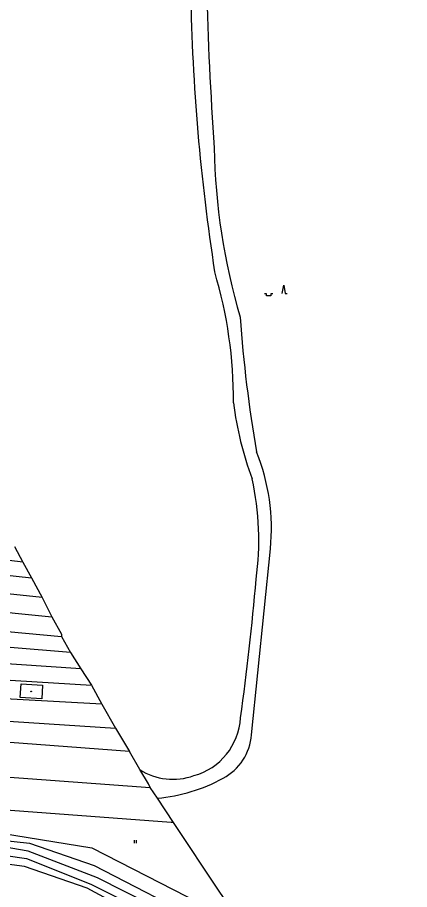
# Model space of a CAD drawing. Extents: x -596024 to -594475, y -1163820 to -1161957.
# Drawn here: x -595541 to -595444.9, y -1163393.4 to -1163179.9 of the extents above; entities that cross this region are included whole.
import ezdxf

# ---------------------------------------------------------------- set-up
doc = ezdxf.new("R2010")
doc.units = 0
for name, color, linetype in [('Level 11', 7, 'Continuous'), ('Level 35', 7, 'Continuous'), ('Level 36', 7, 'Continuous'), ('Level 39', 7, 'Continuous'), ('Level 51', 7, 'Continuous'), ('Level 52', 7, 'Continuous'), ('Level 54', 7, 'Continuous')]:
    doc.layers.add(name, color=color, linetype=linetype)

msp = doc.modelspace()

# ---------------------------------------------------------------- linework, layer by layer
at = {"layer": 'Level 11'}
msp.add_lwpolyline([(-595483.65, -1163355.54), (-595479.05, -1163309.98)], dxfattribs=at)
for centre, radius, start, end in [((-594613.82, -1163149.73), 881.17, 181.45994, 184.0367), ((-594997.05, -1163165.15), 501.6, 180.9663, 188.8348), ((-595334.46, -1163208.76), 158.38, 181.0871, 196.316), ((-595595.91, -1163273.36), 107.82, 359.5213, 16.804), ((-595153.53, -1163229.47), 333.78, 184.0851, 189.7974), ((-595406.63, -1163263.93), 82.13, 187.2241, 200.6014), ((-595528.38, -1163304.94), 49.59, 354.1623, 22.1115), ((-595552.16, -1163307.83), 70.28, 352.1428, 12.325), ((-596137.6, -1163261.17), 657.47, 352.11096, 355.09019), ((-595501.98, -1163350.46), 15.66, 285.5516, 356.5085), ((-595496.74, -1163354.55), 13.13, 297.7024, 355.6914), ((-595502.91, -1163351.32), 15.12, 237.3588, 289.8473), ((-595510.52, -1163329.85), 41.42, 275.2525, 298.6875), ((-589316.18, -1165577.58), 6496.42, 160.272962, 160.890541)]:
    msp.add_arc(centre, radius, start, end, dxfattribs=at)
at = {"layer": 'Level 35'}
msp.add_lwpolyline([(-595478.46, -1163247.56), (-595478.96, -1163247.56), (-595478.96, -1163248.06), (-595479.96, -1163248.06), (-595479.96, -1163247.56), (-595480.46, -1163247.56)], dxfattribs=at)
at = {"layer": 'Level 36'}
for p, q in [((-595512.36, -1163382.06), (-595512.36, -1163381.31)), ((-595511.86, -1163382.06), (-595511.86, -1163381.31))]:
    msp.add_line(p, q, dxfattribs=at)
msp.add_lwpolyline([(-595476.15, -1163247.43), (-595475.77, -1163245.43), (-595475.4, -1163247.43), (-595474.9, -1163247.43)], dxfattribs=at)
at = {"layer": 'Level 39'}
for radius in [0.09, 0.0398]:
    msp.add_circle((-595537.65, -1163344.91), radius, dxfattribs=at)
at = {"layer": 'Level 51'}
for points in [[(-595539.69, -1163313.25), (-595629.18, -1163302.43)], [(-595627.73, -1163307.34), (-595537.56, -1163317.08)], [(-595541.71, -1163309.39), (-595539.69, -1163313.25)], [(-595534.96, -1163321.93), (-595626.38, -1163312.31)], [(-595539.69, -1163313.25), (-595537.56, -1163317.08)], [(-595623.76, -1163317.53), (-595532.62, -1163326.66)], [(-595537.56, -1163317.08), (-595534.96, -1163321.93)], [(-595534.96, -1163321.93), (-595532.62, -1163326.66)], [(-595620.3, -1163323.15), (-595530.24, -1163331.46)], [(-595532.62, -1163326.66), (-595530.24, -1163330.91), (-595530.24, -1163331.46)], [(-595527.99, -1163335.37), (-595617.76, -1163327.92)], [(-595525.5, -1163339.41), (-595615.23, -1163333.35)], [(-595530.24, -1163331.46), (-595527.99, -1163335.37)], [(-595527.99, -1163335.37), (-595525.5, -1163339.41)], [(-595612.09, -1163337.92), (-595522.91, -1163343.35)], [(-595525.5, -1163339.41), (-595522.91, -1163343.35)], [(-595520.38, -1163348.06), (-595591.6, -1163344.12), (-595598.06, -1163343.77), (-595609.04, -1163343.16)], [(-595522.91, -1163343.35), (-595520.38, -1163348.06)], [(-595605.78, -1163348.11), (-595516.96, -1163353.94)], [(-595520.38, -1163348.06), (-595516.96, -1163353.94)], [(-595513.54, -1163359.67), (-595603.75, -1163352.89)], [(-595516.96, -1163353.94), (-595513.54, -1163359.67)], [(-595508.46, -1163368.49), (-595508.87, -1163367.55), (-595511.07, -1163364.05), (-595513.54, -1163359.67)], [(-595593.99, -1163362.13), (-595508.46, -1163368.49)], [(-595502.77, -1163377.05), (-595506.73, -1163371.09), (-595508.46, -1163368.49)], [(-595578.89, -1163371.39), (-595570.13, -1163375.53), (-595522.75, -1163383.22), (-595489.45, -1163400.31)], [(-595503.37, -1163377.01), (-595578.89, -1163371.39)], [(-595502.77, -1163377.05), (-595503.37, -1163377.01)], [(-595485.98, -1163402.09), (-595491.59, -1163393.82), (-595502.77, -1163377.05)], [(-595539.32, -1163387.81), (-595557.23, -1163385.42)], [(-595480.75, -1163418.9), (-595488.02, -1163414.72), (-595495.81, -1163408.31), (-595523.9, -1163393.13), (-595539.32, -1163387.81)]]:
    msp.add_lwpolyline(points, dxfattribs=at)
at = {"layer": 'Level 52'}
for points in [[(-595540.33, -1163346.44), (-595540.12, -1163343.04)], [(-595540.12, -1163343.04), (-595534.84, -1163343.36)], [(-595534.84, -1163343.36), (-595535.05, -1163346.76)], [(-595535.05, -1163346.76), (-595540.33, -1163346.44)]]:
    msp.add_lwpolyline(points, dxfattribs=at)
at = {"layer": 'Level 54'}
for points in [[(-595555.44, -1163380.19), (-595538.04, -1163382.07)], [(-595538.35, -1163384.05), (-595550.24, -1163382.04)], [(-595538.04, -1163382.07), (-595522.2, -1163387.52)], [(-595521.41, -1163390.54), (-595538.35, -1163384.05)], [(-595543.89, -1163385.11), (-595538.83, -1163385.83)], [(-595538.83, -1163385.83), (-595523.03, -1163392.09)], [(-595522.2, -1163387.52), (-595494.7, -1163401.73)], [(-595495.13, -1163403.87), (-595521.41, -1163390.54)], [(-595523.03, -1163392.09), (-595495.18, -1163406.02)]]:
    msp.add_lwpolyline(points, dxfattribs=at)

doc.saveas('drawing.dxf')
